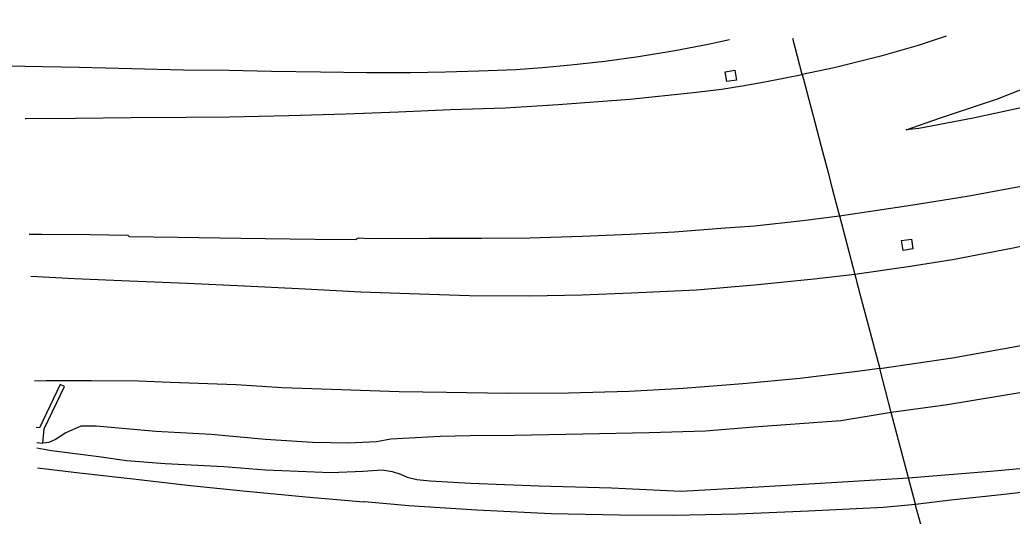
# Model space of a CAD drawing. Extents: x 160457 to 162082, y 388340 to 389736.
# Drawn here: x 160658.8 to 160821.1, y 389647.6 to 389728.8 of the extents above; entities that cross this region are included whole.
import ezdxf

# ---------------------------------------------------------------- set-up
doc = ezdxf.new("R2010")
doc.units = 0
for name, color, linetype in [('IMGEO_Berm_groen', 7, 'Continuous'), ('IMGEO_Rijbaan_autosnelweg', 7, 'Continuous'), ('IMGEO_Rijbaan_autoweg', 7, 'Continuous')]:
    doc.layers.add(name, color=color, linetype=linetype)

msp = doc.modelspace()

# ---------------------------------------------------------------- linework, layer by layer
at = {"layer": 'IMGEO_Berm_groen'}
for points in [[(160967.32, 389728.79), (160960.83, 389724.91), (160952.01, 389719.85), (160944.95, 389715.81), (160937.94, 389712.14), (160930.81, 389708.21), (160922.42, 389704.03), (160914.51, 389699.46), (160908.15, 389696.37), (160903.36, 389694.39), (160898.97, 389692.43), (160893.98, 389690.15), (160886.83, 389687.31), (160878.35, 389683.91), (160870.21, 389680.6), (160860.55, 389677.38), (160850.06, 389674.35), (160836.03, 389670.65), (160823.99, 389668.06), (160810.53, 389665.86), (160801.32, 389664.6)], [(160786.78, 389719.83), (160785.23, 389725.72)], [(160775.73, 389720.56), (160776.01, 389718.95), (160774.45, 389718.68), (160774.17, 389720.29), (160775.73, 389720.56)], [(160792.86, 389696.73), (160795.39, 389687.15)], [(160804.64, 389692.95), (160804.88, 389691.34), (160803.26, 389691.09), (160803.01, 389692.7), (160804.64, 389692.95)], [(160801.32, 389664.6), (160799.44, 389671.75)], [(160662.59, 389659.57), (160662.83, 389661.92), (160666.12, 389668.85), (160665.42, 389669.15), (160662.05, 389662.09), (160661.51, 389662.14)], [(160801.32, 389664.6), (160793.07, 389663.21), (160778.88, 389662.17), (160770.96, 389661.54), (160761.74, 389661.24), (160750.9, 389661.04), (160739.71, 389660.83), (160732.46, 389660.79), (160727.57, 389660.67), (160719.48, 389660.23), (160717.15, 389659.78), (160712.58, 389659.54), (160706.72, 389659.69), (160699.02, 389660.15), (160690.14, 389661), (160681.1, 389661.48), (160671.33, 389662.36), (160668.8, 389662.32), (160666.39, 389661.28), (160664.7, 389660.15), (160663.61, 389659.7), (160662.59, 389659.57)], [(160804.14, 389653.89), (160801.32, 389664.6)], [(160661.6, 389659.66), (160662.59, 389659.57)], [(160661.63, 389658.8), (160664.04, 389658.39), (160671.75, 389657.37), (160676.29, 389656.72), (160682.58, 389656.24), (160692.19, 389655.73), (160699, 389655.21), (160709.71, 389654.79), (160714.97, 389654.98), (160718.08, 389655.19), (160719.71, 389654.91), (160721.06, 389654.51), (160722.18, 389653.98), (160723.75, 389653.63), (160725.96, 389653.42), (160732.53, 389653.02), (160743.76, 389652.61), (160755.58, 389652.25), (160766.96, 389651.74), (160779.56, 389652.41), (160790.63, 389653.08), (160804.14, 389653.89)], [(160804.14, 389653.89), (160818.17, 389655.04), (160828.96, 389656.04)], [(160805.27, 389649.61), (160804.14, 389653.89)]]:
    msp.add_lwpolyline(points, dxfattribs=at)
at = {"layer": 'IMGEO_Rijbaan_autosnelweg'}
for points in [[(160792.86, 389696.73), (160804.55, 389698.46), (160813.76, 389699.95), (160824.35, 389701.93), (160834.8, 389704.32), (160846.78, 389707.45), (160858.79, 389711.07), (160865.71, 389713.19), (160876.11, 389716.84), (160882.53, 389719.17), (160892.23, 389722.93), (160898.56, 389725.6), (160903.26, 389727.71)], [(160926.97, 389728.11), (160918.68, 389724.05), (160911.52, 389720.63), (160902.77, 389716.72), (160894.72, 389713.45), (160887.41, 389710.5), (160879.4, 389707.51), (160872.55, 389705.22), (160862.96, 389702.06), (160851.98, 389698.8), (160840.9, 389695.82), (160832.41, 389693.89), (160821.27, 389691.47), (160811.33, 389689.54), (160804.08, 389688.41), (160795.39, 389687.15)], [(160799.44, 389671.75), (160811.36, 389673.51), (160822.25, 389675.5), (160833.48, 389677.83), (160842.3, 389679.88), (160851.99, 389682.28), (160861.21, 389684.98), (160867.7, 389687.21), (160874.98, 389689.94), (160886.59, 389694.57), (160895.28, 389698.28), (160904.41, 389702.47), (160910.14, 389705.25), (160922.5, 389711.74), (160933.43, 389717.61), (160943.6, 389723.25), (160952.4, 389728.22), (160952.96, 389728.55)], [(160810.29, 389726.14), (160805.73, 389724.61), (160799.63, 389722.85), (160791.99, 389720.93), (160786.78, 389719.83)], [(160870.27, 389727.15), (160866.38, 389725.83), (160866.27, 389726.07), (160855.44, 389722.7), (160845.49, 389719.78), (160838.28, 389717.91), (160824.59, 389714.84), (160814.71, 389712.72), (160805.82, 389711.04), (160803.79, 389710.81), (160809.41, 389712.77), (160818.7, 389715.89), (160825.9, 389718.69), (160832.87, 389721.61), (160842.47, 389726.32), (160843.13, 389726.7)], [(160659.71, 389712.63), (160659.88, 389712.64), (160667.95, 389712.71), (160677.07, 389712.83), (160686.02, 389712.89), (160693.11, 389712.93), (160702.81, 389713.12), (160712.15, 389713.42), (160720.75, 389713.77), (160729.26, 389714.11), (160738.19, 389714.4), (160746.89, 389714.97), (160758.57, 389715.84), (160768.97, 389716.89), (160773.57, 389717.46), (160776.96, 389717.97), (160780.67, 389718.63), (160786.78, 389719.83)], [(160786.78, 389719.83), (160786.98, 389719.06), (160787.86, 389715.74), (160788.83, 389712.04), (160789.82, 389708.28), (160790.83, 389704.45), (160791.74, 389700.97), (160792.66, 389697.5), (160792.86, 389696.73)], [(160660.38, 389693.76), (160662.45, 389693.76), (160670.3, 389693.71), (160676.52, 389693.58), (160676.73, 389693.38), (160684.67, 389693.23), (160694.99, 389693.1), (160707.08, 389692.91), (160713.68, 389692.86), (160713.9, 389692.91), (160714.02, 389693.02), (160714.21, 389693.13), (160716.1, 389693.06), (160725.79, 389693.1), (160734.33, 389693.07), (160742.21, 389693.16), (160750.77, 389693.44), (160758.63, 389693.74), (160765.9, 389694.1), (160773.46, 389694.7), (160778.99, 389695.1), (160786.87, 389696), (160792.86, 389696.73)], [(160795.39, 389687.15), (160788.73, 389686.36), (160778.98, 389685.4), (160769.46, 389684.57), (160758.81, 389684.07), (160750.81, 389683.78), (160742.16, 389683.6), (160732.35, 389683.66), (160722.55, 389683.96), (160714.62, 389684.28), (160705.48, 389684.74), (160695.59, 389685.22), (160686.28, 389685.69), (160676.77, 389686.04), (160667.78, 389686.43), (160660.63, 389686.8)], [(160795.39, 389687.15), (160795.54, 389686.55), (160795.73, 389685.82), (160796.65, 389682.35), (160797.6, 389678.72), (160798.58, 389675), (160799.44, 389671.75)], [(160799.44, 389671.75), (160795.77, 389671.26), (160786.4, 389670.14), (160777.04, 389669.25), (160767.3, 389668.53), (160758.48, 389668.03), (160748.56, 389667.73), (160738.64, 389667.7), (160728.59, 389667.83), (160720.86, 389667.98), (160709.83, 389668.32), (160701.72, 389668.64), (160694.22, 389669.08), (160683.44, 389669.48), (160678.29, 389669.71), (160670.54, 389669.78), (160663.14, 389669.76), (160661.24, 389669.73)], [(160661.74, 389655.55), (160668.59, 389654.73), (160677.37, 389653.75), (160686.76, 389652.65), (160695.9, 389651.73), (160705.61, 389650.79), (160715.09, 389649.95), (160715.22, 389650.05), (160722.43, 389649.4), (160733.55, 389648.66), (160745.71, 389648.04), (160756.9, 389647.82), (160765.74, 389647.81), (160776.19, 389648.01), (160787.8, 389648.49), (160800.04, 389649.12), (160805.27, 389649.61)], [(160807.15, 389642.46), (160807.04, 389642.89), (160806.2, 389646.09), (160805.37, 389649.22), (160805.27, 389649.61)]]:
    msp.add_lwpolyline(points, dxfattribs=at)
at = {"layer": 'IMGEO_Rijbaan_autoweg'}
for points in [[(160645.85, 389721.44), (160650.65, 389721.32), (160659.65, 389721.2), (160668.52, 389721.03), (160677.13, 389720.85), (160685.59, 389720.61), (160693, 389720.54), (160699.99, 389720.4), (160708, 389720.29), (160715.57, 389720.2), (160722.64, 389720.18), (160728.42, 389720.28), (160733.92, 389720.45), (160739.92, 389720.69), (160744.3, 389720.97), (160748.93, 389721.41), (160754.52, 389722.05), (160759.98, 389722.79), (160765.92, 389723.76), (160771.42, 389724.83), (160774.89, 389725.55)], [(160805.27, 389649.61), (160811.08, 389650.3), (160819.79, 389651.24), (160829.86, 389652.45)]]:
    msp.add_lwpolyline(points, dxfattribs=at)

doc.saveas('drawing.dxf')
